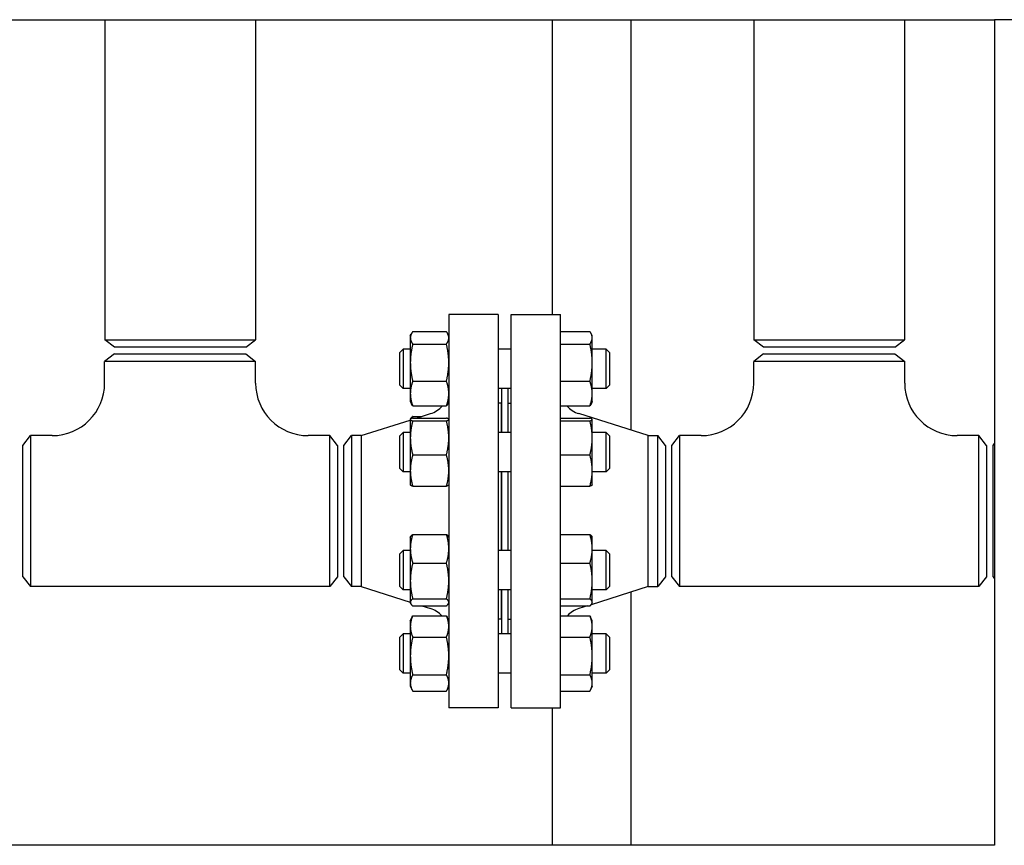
# Model space of a CAD drawing. Header units: inches. Extents: x 24 to 1128, y -69 to 748.
# Tile 464 of 656: x 582 to 601, y 360 to 376. Entities that reach past the tile are written whole.
import ezdxf

# ---------------------------------------------------------------- set-up
doc = ezdxf.new("R2010")
doc.units = ezdxf.units.IN
doc.header["$LTSCALE"] = 32
doc.header["$MEASUREMENT"] = 0
doc.layers.add('Visible (ANSI)', color=7, linetype='Continuous', lineweight=30)

msp = doc.modelspace()

# ---------------------------------------------------------------- linework, layer by layer
at = {"layer": 'Visible (ANSI)'}
for p, q in [((557.53063, 375.85867), (601.06363, 375.85867)), ((584.09313, 375.85867), (584.09313, 369.74909)), ((586.96813, 375.85867), (586.96813, 369.74909)), ((592.62438, 375.85867), (592.62438, 370.23367)), ((594.12438, 375.85867), (594.12438, 368.02964)), ((596.47313, 375.85867), (596.47313, 369.75254)), ((599.34813, 375.85867), (599.34813, 369.75254)), ((601.06363, 375.85867), (601.06363, 360.10867)), ((601.43863, 375.85867), (601.06363, 375.85867)), ((590.65563, 370.23367), (590.65563, 362.73367)), ((591.59563, 370.23367), (590.65563, 370.23367)), ((591.59563, 370.23367), (591.59563, 362.73367)), ((591.84563, 362.73367), (591.84563, 370.23367)), ((591.84563, 370.23367), (592.78563, 370.23367)), ((592.78563, 362.73367), (592.78563, 370.23367)), ((589.92163, 369.82488), (589.93881, 369.8617)), ((589.92163, 369.82488), (589.92163, 369.7901)), ((589.92163, 369.7901), (589.92163, 369.31694)), ((589.96672, 369.90879), (590.61055, 369.90879)), ((590.65563, 369.82488), (590.63846, 369.8617)), ((592.78563, 369.90879), (593.34655, 369.90879)), ((593.39163, 369.82488), (593.37446, 369.8617)), ((593.39163, 369.7901), (593.39163, 369.82488)), ((593.39163, 369.31694), (593.39163, 369.7901)), ((584.09313, 369.74909), (586.96813, 369.74909)), ((584.27613, 369.60867), (584.09313, 369.74909)), ((586.78513, 369.60867), (584.27613, 369.60867)), ((586.78513, 369.60867), (586.96813, 369.74909)), ((589.96672, 369.6714), (590.61055, 369.6714)), ((592.78563, 369.6714), (593.34655, 369.6714)), ((596.47313, 369.75254), (599.34813, 369.75254)), ((596.66063, 369.60867), (596.47313, 369.75254)), ((599.16063, 369.60867), (596.66063, 369.60867)), ((599.16063, 369.60867), (599.34813, 369.75254)), ((584.27813, 369.48367), (584.09063, 369.3398)), ((584.27813, 369.48367), (586.78313, 369.48367)), ((586.78313, 369.48367), (586.97063, 369.3398)), ((589.72063, 369.51238), (589.78313, 369.57488)), ((589.72063, 368.88738), (589.72063, 369.51238)), ((589.78313, 369.57488), (589.78313, 368.82488)), ((589.92163, 369.57488), (589.78313, 369.57488)), ((591.84563, 369.57488), (591.59563, 369.57488)), ((593.65813, 369.57488), (593.39163, 369.57488)), ((593.65813, 368.82488), (593.65813, 369.57488)), ((593.72063, 369.51238), (593.65813, 369.57488)), ((593.72063, 369.51238), (593.72063, 368.88738)), ((596.65813, 369.48367), (596.47063, 369.3398)), ((596.65813, 369.48367), (599.16313, 369.48367)), ((599.16313, 369.48367), (599.35063, 369.3398)), ((586.97063, 369.3398), (584.09063, 369.3398)), ((584.09063, 368.92367), (584.09063, 369.3398)), ((586.97063, 368.92367), (586.97063, 369.3398)), ((589.92163, 369.31694), (589.92163, 368.72672)), ((593.39163, 368.72672), (593.39163, 369.31694)), ((599.35063, 369.3398), (596.47063, 369.3398)), ((596.47063, 368.92367), (596.47063, 369.3398)), ((599.35063, 368.92367), (599.35063, 369.3398)), ((589.72063, 368.88738), (589.78313, 368.82488)), ((589.96672, 368.96249), (590.61055, 368.96249)), ((592.78563, 368.96249), (593.34655, 368.96249)), ((593.72063, 368.88738), (593.65813, 368.82488)), ((589.92163, 368.82488), (589.78313, 368.82488)), ((589.92163, 368.72672), (589.92163, 368.57488)), ((591.84563, 368.82488), (591.59563, 368.82488)), ((591.66063, 368.82488), (591.66063, 367.98376)), ((591.78063, 368.82488), (591.78063, 367.98376)), ((593.65813, 368.82488), (593.39163, 368.82488)), ((593.39163, 368.57488), (593.39163, 368.72672)), ((589.92163, 368.57488), (589.93881, 368.53805)), ((589.96672, 368.49096), (590.61055, 368.49096)), ((590.65563, 368.57488), (590.63846, 368.53805)), ((591.65563, 368.54367), (591.59563, 368.54367)), ((591.65563, 368.54367), (591.65563, 367.98376)), ((591.78563, 367.98376), (591.78563, 368.54367)), ((591.78563, 368.54367), (591.84563, 368.54367)), ((592.78563, 368.49096), (593.34655, 368.49096)), ((593.39163, 368.57488), (593.37446, 368.53805)), ((589.96672, 368.29029), (590.13979, 368.29029)), ((590.03954, 368.25853), (590.30661, 368.34312)), ((591.66063, 368.42367), (591.65563, 368.42367)), ((591.78563, 368.42367), (591.78063, 368.42367)), ((594.45897, 367.92367), (593.13466, 368.34312)), ((588.9823, 367.92367), (589.92163, 368.22119)), ((589.92163, 368.23376), (589.92242, 368.23545)), ((589.92163, 368.23376), (589.92163, 368.23208)), ((589.92163, 368.23208), (589.92163, 367.88074)), ((589.92242, 368.23545), (589.92688, 368.24502)), ((589.96672, 368.25853), (590.61055, 368.25853)), ((589.96672, 368.20562), (590.61055, 368.20562)), ((590.65563, 368.23376), (590.65485, 368.23545)), ((592.78563, 368.25853), (593.34655, 368.25853)), ((592.78563, 368.20562), (593.34655, 368.20562)), ((593.39163, 368.23376), (593.39085, 368.23545)), ((593.39163, 368.23208), (593.39163, 368.23376)), ((593.39163, 367.88074), (593.39163, 368.23208)), ((582.53063, 367.73617), (582.67451, 367.92367)), ((582.67451, 367.92367), (582.67451, 365.04367)), ((583.09063, 367.92367), (582.67451, 367.92367)), ((588.38676, 367.92367), (587.97063, 367.92367)), ((588.38676, 365.04367), (588.38676, 367.92367)), ((588.53063, 367.73617), (588.38676, 367.92367)), ((588.65563, 367.73617), (588.79951, 367.92367)), ((588.9823, 367.92367), (588.79951, 367.92367)), ((588.79951, 367.92367), (588.79951, 365.04367)), ((588.9823, 367.92367), (588.9823, 365.04367)), ((589.72063, 367.92126), (589.78313, 367.98376)), ((589.72063, 367.29626), (589.72063, 367.92126)), ((589.78313, 367.98376), (589.78313, 367.23376)), ((589.92163, 367.98376), (589.78313, 367.98376)), ((591.84563, 367.98376), (591.59563, 367.98376)), ((593.65813, 367.98376), (593.39163, 367.98376)), ((593.65813, 367.23376), (593.65813, 367.98376)), ((593.72063, 367.92126), (593.65813, 367.98376)), ((593.72063, 367.92126), (593.72063, 367.29626)), ((594.45897, 365.04367), (594.45897, 367.92367)), ((594.45897, 367.92367), (594.64176, 367.92367)), ((594.64176, 365.04367), (594.64176, 367.92367)), ((594.78563, 367.73617), (594.64176, 367.92367)), ((594.91063, 367.73617), (595.05451, 367.92367)), ((595.05451, 367.92367), (595.05451, 365.04367)), ((595.47063, 367.92367), (595.05451, 367.92367)), ((600.76676, 367.92367), (600.35063, 367.92367)), ((600.76676, 365.04367), (600.76676, 367.92367)), ((600.91063, 367.73617), (600.76676, 367.92367)), ((582.53063, 365.23117), (582.53063, 367.73617)), ((588.53063, 367.73617), (588.53063, 365.23117)), ((588.65563, 365.23117), (588.65563, 367.73617)), ((589.92163, 367.88074), (589.92163, 367.25742)), ((593.39163, 367.25742), (593.39163, 367.88074)), ((594.78563, 367.73617), (594.78563, 365.23117)), ((594.91063, 365.23117), (594.91063, 367.73617)), ((600.91063, 367.73617), (600.91063, 365.23117)), ((601.03563, 367.73617), (601.06363, 367.77266)), ((601.03563, 365.23117), (601.03563, 367.73617)), ((589.96672, 367.55585), (590.61055, 367.55585)), ((592.78563, 367.55585), (593.34655, 367.55585)), ((589.72063, 367.29626), (589.78313, 367.23376)), ((589.92163, 367.23376), (589.78313, 367.23376)), ((589.92163, 367.25742), (589.92163, 366.98376)), ((591.84563, 367.23376), (591.59563, 367.23376)), ((591.65563, 367.23376), (591.65563, 365.73358)), ((591.66063, 367.23376), (591.66063, 365.73358)), ((591.78063, 367.23376), (591.78063, 365.73358)), ((591.78563, 365.73358), (591.78563, 367.23376)), ((593.39163, 366.98376), (593.39163, 367.25742)), ((593.65813, 367.23376), (593.39163, 367.23376)), ((593.72063, 367.29626), (593.65813, 367.23376)), ((589.92163, 366.98376), (589.92242, 366.98207)), ((590.65563, 366.98376), (590.65485, 366.98207)), ((593.39163, 366.98376), (593.39085, 366.98207)), ((589.96672, 366.95899), (590.61055, 366.95899)), ((592.78563, 366.95899), (593.34655, 366.95899)), ((589.96672, 366.04011), (590.61055, 366.04011)), ((592.78563, 366.04011), (593.34655, 366.04011)), ((589.92163, 365.98358), (589.92688, 365.99484)), ((589.92163, 365.98358), (589.92163, 365.76693)), ((590.65563, 365.98358), (590.65038, 365.99484)), ((593.39163, 365.98358), (593.38638, 365.99484)), ((593.39163, 365.76693), (593.39163, 365.98358)), ((589.72063, 365.67108), (589.78313, 365.73358)), ((589.72063, 365.04608), (589.72063, 365.67108)), ((589.78313, 365.73358), (589.78313, 364.98358)), ((589.92163, 365.73358), (589.78313, 365.73358)), ((589.92163, 365.76693), (589.92163, 365.15299)), ((591.84563, 365.73358), (591.59563, 365.73358)), ((593.39163, 365.15299), (593.39163, 365.76693)), ((593.65813, 365.73358), (593.39163, 365.73358)), ((593.65813, 364.98358), (593.65813, 365.73358)), ((593.72063, 365.67108), (593.65813, 365.73358)), ((593.72063, 365.67108), (593.72063, 365.04608)), ((589.96672, 365.49376), (590.61055, 365.49376)), ((592.78563, 365.49376), (593.34655, 365.49376)), ((582.53063, 365.23117), (582.67451, 365.04367)), ((588.53063, 365.23117), (588.38676, 365.04367)), ((588.65563, 365.23117), (588.79951, 365.04367)), ((589.92163, 365.15299), (589.92163, 364.74464)), ((593.39163, 364.74464), (593.39163, 365.15299)), ((594.78563, 365.23117), (594.64176, 365.04367)), ((594.91063, 365.23117), (595.05451, 365.04367)), ((600.91063, 365.23117), (600.76676, 365.04367)), ((601.03563, 365.23117), (601.06363, 365.19468)), ((588.38676, 365.04367), (582.67451, 365.04367)), ((588.9823, 365.04367), (588.79951, 365.04367)), ((588.9823, 365.04367), (589.92163, 364.74615)), ((589.72063, 365.04608), (589.78313, 364.98358)), ((589.92163, 364.98358), (589.78313, 364.98358)), ((591.84563, 364.98358), (591.59563, 364.98358)), ((591.65563, 364.98358), (591.65563, 364.42367)), ((591.66063, 364.98358), (591.66063, 364.14246)), ((591.78063, 364.98358), (591.78063, 364.14246)), ((591.78563, 364.42367), (591.78563, 364.98358)), ((594.45897, 365.04367), (593.37007, 364.69878)), ((593.65813, 364.98358), (593.39163, 364.98358)), ((593.72063, 365.04608), (593.65813, 364.98358)), ((594.12438, 364.9377), (594.12438, 360.10867)), ((594.45897, 365.04367), (594.64176, 365.04367)), ((600.76676, 365.04367), (595.05451, 365.04367)), ((589.92163, 364.74464), (589.92163, 364.73358)), ((589.92163, 364.73358), (589.92688, 364.72232)), ((589.96672, 364.81223), (590.61055, 364.81223)), ((590.65563, 364.73358), (590.65038, 364.72232)), ((592.78563, 364.81223), (593.34655, 364.81223)), ((593.39163, 364.73358), (593.38638, 364.72232)), ((593.39163, 364.73358), (593.39163, 364.74464)), ((589.96672, 364.67705), (590.61055, 364.67705)), ((590.13979, 364.67705), (590.30661, 364.62422)), ((591.66063, 364.54367), (591.65563, 364.54367)), ((591.78563, 364.54367), (591.78063, 364.54367)), ((592.78563, 364.67705), (593.34655, 364.67705)), ((593.30147, 364.67705), (593.13466, 364.62422)), ((589.92163, 364.39246), (589.95389, 364.46164)), ((589.92163, 364.39246), (589.92163, 364.28436)), ((589.96672, 364.48721), (590.61055, 364.48721)), ((590.65563, 364.39246), (590.62338, 364.46164)), ((591.65563, 364.42367), (591.59563, 364.42367)), ((591.78563, 364.42367), (591.84563, 364.42367)), ((592.78596, 364.48721), (593.34655, 364.48721)), ((593.39163, 364.39246), (593.35938, 364.46164)), ((593.39163, 364.28436), (593.39163, 364.39246)), ((589.92163, 364.28436), (589.92163, 363.72164)), ((593.39163, 363.72164), (593.39163, 364.28436)), ((589.72063, 364.07996), (589.78313, 364.14246)), ((589.72063, 363.45496), (589.72063, 364.07996)), ((589.78313, 364.14246), (589.78313, 363.39246)), ((589.92163, 364.14246), (589.78313, 364.14246)), ((589.96672, 364.08152), (590.61055, 364.08152)), ((591.84563, 364.14246), (591.59563, 364.14246)), ((592.78563, 364.08152), (593.34655, 364.08152)), ((593.65813, 364.14246), (593.39163, 364.14246)), ((593.65813, 363.39246), (593.65813, 364.14246)), ((593.72063, 364.07996), (593.65813, 364.14246)), ((593.72063, 364.07996), (593.72063, 363.45496)), ((589.92163, 363.72164), (589.92163, 363.20474)), ((593.39163, 363.20474), (593.39163, 363.72164)), ((589.72063, 363.45496), (589.78313, 363.39246)), ((593.72063, 363.45496), (593.65813, 363.39246)), ((589.92163, 363.39246), (589.78313, 363.39246)), ((589.96672, 363.36177), (590.61055, 363.36177)), ((591.84563, 363.39246), (591.59563, 363.39246)), ((592.78563, 363.36177), (593.34655, 363.36177)), ((593.65813, 363.39246), (593.39163, 363.39246)), ((589.92163, 363.20474), (589.92163, 363.14246)), ((589.92163, 363.14246), (589.95389, 363.07329)), ((589.96672, 363.04772), (590.61055, 363.04772)), ((590.65563, 363.14246), (590.62338, 363.07329)), ((592.78563, 363.04772), (593.34655, 363.04772)), ((593.39163, 363.14246), (593.35938, 363.07329)), ((593.39163, 363.14246), (593.39163, 363.20474)), ((591.59563, 362.73367), (590.65563, 362.73367)), ((591.84563, 362.73367), (592.78563, 362.73367)), ((592.62438, 362.73367), (592.62438, 360.10867)), ((601.06363, 360.10867), (580.04713, 360.10867))]:
    msp.add_line(p, q, dxfattribs=at)
for centre, radius, start, end in [((583.09063, 368.92367), 1, 270, 0), ((587.97063, 368.92367), 1, 180, 270), ((595.47063, 368.92367), 1, 270, 0), ((600.35063, 368.92367), 1, 180, 270), ((590.15563, 368.81978), 0.5, 287.574716, 318.879398), ((593.28563, 368.81978), 0.5, 221.120602, 252.425284), ((590.15563, 364.14756), 0.5, 42.789608, 72.425284), ((593.28563, 364.14756), 0.5, 107.574716, 137.210392)]:
    msp.add_arc(centre, radius, start, end, dxfattribs=at)
for points, weights in [([(589.96672, 369.90879), (589.92163, 369.84518), (589.92163, 369.7901)], [1, 1.0379548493, 1]), ([(589.92163, 369.7901), (589.92163, 369.73501), (589.96672, 369.6714)], [1, 1.0379548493, 1]), ([(590.65563, 369.7901), (590.65563, 369.84518), (590.61055, 369.90879)], [1, 1.0379548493, 1]), ([(590.61055, 369.6714), (590.65563, 369.73501), (590.65563, 369.7901)], [1, 1.0379548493, 1]), ([(593.39163, 369.7901), (593.39163, 369.84518), (593.34655, 369.90879)], [1, 1.0379548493, 1]), ([(593.34655, 369.6714), (593.39163, 369.73501), (593.39163, 369.7901)], [1, 1.0379548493, 1]), ([(589.96672, 369.6714), (589.92163, 369.48145), (589.92163, 369.31694)], [1, 1.0379548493, 1]), ([(590.65563, 369.31694), (590.65563, 369.48145), (590.61055, 369.6714)], [1, 1.0379548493, 1]), ([(593.39163, 369.31694), (593.39163, 369.48145), (593.34655, 369.6714)], [1, 1.0379548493, 1]), ([(589.92163, 369.31694), (589.92163, 369.15244), (589.96672, 368.96249)], [1, 1.0379548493, 1]), ([(590.61055, 368.96249), (590.65563, 369.15244), (590.65563, 369.31694)], [1, 1.0379548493, 1]), ([(593.34655, 368.96249), (593.39163, 369.15244), (593.39163, 369.31694)], [1, 1.0379548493, 1]), ([(589.96672, 368.96249), (589.92163, 368.83614), (589.92163, 368.72672)], [1, 1.0379548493, 1]), ([(590.65563, 368.72672), (590.65563, 368.83614), (590.61055, 368.96249)], [1, 1.0379548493, 1]), ([(593.39163, 368.72672), (593.39163, 368.83614), (593.34655, 368.96249)], [1, 1.0379548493, 1]), ([(589.92163, 368.72672), (589.92163, 368.61731), (589.96672, 368.49096)], [1, 1.0379548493, 1]), ([(590.61055, 368.49096), (590.65563, 368.61731), (590.65563, 368.72672)], [1, 1.0379548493, 1]), ([(593.34655, 368.49096), (593.39163, 368.61731), (593.39163, 368.72672)], [1, 1.0379548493, 1]), ([(589.96672, 368.49096), (589.94931, 368.51552), (589.93881, 368.53805)], [1, 1.01432189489, 1.01783533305]), ([(590.63846, 368.53805), (590.62796, 368.51552), (590.61055, 368.49096)], [1.01783533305, 1.01432189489, 1]), ([(593.37446, 368.53805), (593.36396, 368.51552), (593.34655, 368.49096)], [1.01783533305, 1.01432189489, 1]), ([(589.92688, 368.24502), (589.93677, 368.26623), (589.96672, 368.29029)], [1.01713449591, 1.02489131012, 1]), ([(589.96672, 368.29029), (589.96122, 368.27243), (589.95643, 368.25513)], [1, 1.00447934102, 1.00790139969]), ([(589.96672, 368.25853), (589.92163, 368.24435), (589.92163, 368.23208)], [1, 1.0379548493, 1]), ([(589.92163, 368.23208), (589.92163, 368.2198), (589.96672, 368.20562)], [1, 1.0379548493, 1]), ([(589.96672, 368.20562), (589.92163, 368.03152), (589.92163, 367.88074)], [1, 1.0379548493, 1]), ([(590.65563, 368.23208), (590.65563, 368.24435), (590.61055, 368.25853)], [1, 1.0379548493, 1]), ([(590.61055, 368.20562), (590.65563, 368.2198), (590.65563, 368.23208)], [1, 1.0379548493, 1]), ([(590.65563, 367.88074), (590.65563, 368.03152), (590.61055, 368.20562)], [1, 1.0379548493, 1]), ([(593.39163, 368.23208), (593.39163, 368.24435), (593.34655, 368.25853)], [1, 1.0379548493, 1]), ([(593.34655, 368.20562), (593.39163, 368.2198), (593.39163, 368.23208)], [1, 1.0379548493, 1]), ([(593.39163, 367.88074), (593.39163, 368.03152), (593.34655, 368.20562)], [1, 1.0379548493, 1]), ([(589.92163, 367.88074), (589.92163, 367.72996), (589.96672, 367.55585)], [1, 1.0379548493, 1]), ([(590.61055, 367.55585), (590.65563, 367.72996), (590.65563, 367.88074)], [1, 1.0379548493, 1]), ([(593.34655, 367.55585), (593.39163, 367.72996), (593.39163, 367.88074)], [1, 1.0379548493, 1]), ([(589.96672, 367.55585), (589.92163, 367.39592), (589.92163, 367.25742)], [1, 1.0379548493, 1]), ([(590.65563, 367.25742), (590.65563, 367.39592), (590.61055, 367.55585)], [1, 1.0379548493, 1]), ([(593.39163, 367.25742), (593.39163, 367.39592), (593.34655, 367.55585)], [1, 1.0379548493, 1]), ([(589.92163, 367.25742), (589.92163, 367.11892), (589.96672, 366.95899)], [1, 1.0379548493, 1]), ([(590.61055, 366.95899), (590.65563, 367.11892), (590.65563, 367.25742)], [1, 1.0379548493, 1]), ([(593.34655, 366.95899), (593.39163, 367.11892), (593.39163, 367.25742)], [1, 1.0379548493, 1]), ([(589.96672, 366.95899), (589.92742, 366.97134), (589.92242, 366.98207)], [1, 1.03292044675, 1.00873325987]), ([(590.65485, 366.98207), (590.64984, 366.97134), (590.61055, 366.95899)], [1.00873325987, 1.03292044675, 1]), ([(593.39085, 366.98207), (593.38584, 366.97134), (593.34655, 366.95899)], [1.00873325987, 1.03292044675, 1]), ([(589.96672, 366.04011), (589.92163, 365.89371), (589.92163, 365.76693)], [1, 1.0379548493, 1]), ([(589.92688, 365.99484), (589.93677, 366.01605), (589.96672, 366.04011)], [1.01713449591, 1.02489131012, 1]), ([(590.65563, 365.76693), (590.65563, 365.89371), (590.61055, 366.04011)], [1, 1.0379548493, 1]), ([(590.61055, 366.04011), (590.64049, 366.01605), (590.65038, 365.99484)], [1, 1.02489131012, 1.01713449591]), ([(593.39163, 365.76693), (593.39163, 365.89371), (593.34655, 366.04011)], [1, 1.0379548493, 1]), ([(593.34655, 366.04011), (593.37649, 366.01605), (593.38638, 365.99484)], [1, 1.02489131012, 1.01713449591]), ([(589.92163, 365.76693), (589.92163, 365.64015), (589.96672, 365.49376)], [1, 1.0379548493, 1]), ([(590.61055, 365.49376), (590.65563, 365.64015), (590.65563, 365.76693)], [1, 1.0379548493, 1]), ([(593.34655, 365.49376), (593.39163, 365.64015), (593.39163, 365.76693)], [1, 1.0379548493, 1]), ([(589.96672, 365.49376), (589.92163, 365.31114), (589.92163, 365.15299)], [1, 1.0379548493, 1]), ([(590.65563, 365.15299), (590.65563, 365.31114), (590.61055, 365.49376)], [1, 1.0379548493, 1]), ([(593.39163, 365.15299), (593.39163, 365.31114), (593.34655, 365.49376)], [1, 1.0379548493, 1]), ([(589.92163, 365.15299), (589.92163, 364.99485), (589.96672, 364.81223)], [1, 1.0379548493, 1]), ([(590.61055, 364.81223), (590.65563, 364.99485), (590.65563, 365.15299)], [1, 1.0379548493, 1]), ([(593.34655, 364.81223), (593.39163, 364.99485), (593.39163, 365.15299)], [1, 1.0379548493, 1]), ([(589.96672, 364.81223), (589.92163, 364.77601), (589.92163, 364.74464)], [1, 1.0379548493, 1]), ([(589.92163, 364.74464), (589.92163, 364.71327), (589.96672, 364.67705)], [1, 1.0379548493, 1]), ([(590.65563, 364.74464), (590.65563, 364.77601), (590.61055, 364.81223)], [1, 1.0379548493, 1]), ([(590.61055, 364.67705), (590.65563, 364.71327), (590.65563, 364.74464)], [1, 1.0379548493, 1]), ([(593.39163, 364.74464), (593.39163, 364.77601), (593.34655, 364.81223)], [1, 1.0379548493, 1]), ([(593.34655, 364.67705), (593.39163, 364.71327), (593.39163, 364.74464)], [1, 1.0379548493, 1]), ([(589.96672, 364.48721), (589.92163, 364.3785), (589.92163, 364.28436)], [1, 1.0379548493, 1]), ([(589.95389, 364.46164), (589.95974, 364.47417), (589.96672, 364.48721)], [1.00968284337, 1.00569633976, 1]), ([(590.61055, 364.48721), (590.61753, 364.47417), (590.62338, 364.46164)], [1, 1.00569633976, 1.00968284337]), ([(590.65563, 364.28436), (590.65563, 364.3785), (590.61055, 364.48721)], [1, 1.0379548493, 1]), ([(593.34655, 364.48721), (593.35353, 364.47417), (593.35938, 364.46164)], [1, 1.00569633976, 1.00968284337]), ([(593.39163, 364.28436), (593.39163, 364.3785), (593.34655, 364.48721)], [1, 1.0379548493, 1]), ([(589.92163, 364.28436), (589.92163, 364.19022), (589.96672, 364.08152)], [1, 1.0379548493, 1]), ([(590.61055, 364.08152), (590.65563, 364.19022), (590.65563, 364.28436)], [1, 1.0379548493, 1]), ([(593.34655, 364.08152), (593.39163, 364.19022), (593.39163, 364.28436)], [1, 1.0379548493, 1]), ([(589.96672, 364.08152), (589.92163, 363.88866), (589.92163, 363.72164)], [1, 1.0379548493, 1]), ([(590.65563, 363.72164), (590.65563, 363.88866), (590.61055, 364.08152)], [1, 1.0379548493, 1]), ([(593.39163, 363.72164), (593.39163, 363.88866), (593.34655, 364.08152)], [1, 1.0379548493, 1]), ([(589.92163, 363.72164), (589.92163, 363.55463), (589.96672, 363.36177)], [1, 1.0379548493, 1]), ([(590.61055, 363.36177), (590.65563, 363.55463), (590.65563, 363.72164)], [1, 1.0379548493, 1]), ([(593.34655, 363.36177), (593.39163, 363.55463), (593.39163, 363.72164)], [1, 1.0379548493, 1]), ([(589.96672, 363.36177), (589.92163, 363.27762), (589.92163, 363.20474)], [1, 1.0379548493, 1]), ([(590.65563, 363.20474), (590.65563, 363.27762), (590.61055, 363.36177)], [1, 1.0379548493, 1]), ([(593.39163, 363.20474), (593.39163, 363.27762), (593.34655, 363.36177)], [1, 1.0379548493, 1]), ([(589.92163, 363.20474), (589.92163, 363.13187), (589.96672, 363.04772)], [1, 1.0379548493, 1]), ([(590.61055, 363.04772), (590.65563, 363.13187), (590.65563, 363.20474)], [1, 1.0379548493, 1]), ([(593.34655, 363.04772), (593.39163, 363.13187), (593.39163, 363.20474)], [1, 1.0379548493, 1])]:
    msp.add_rational_spline(points, weights, degree=2, dxfattribs=at)

doc.saveas('drawing.dxf')
